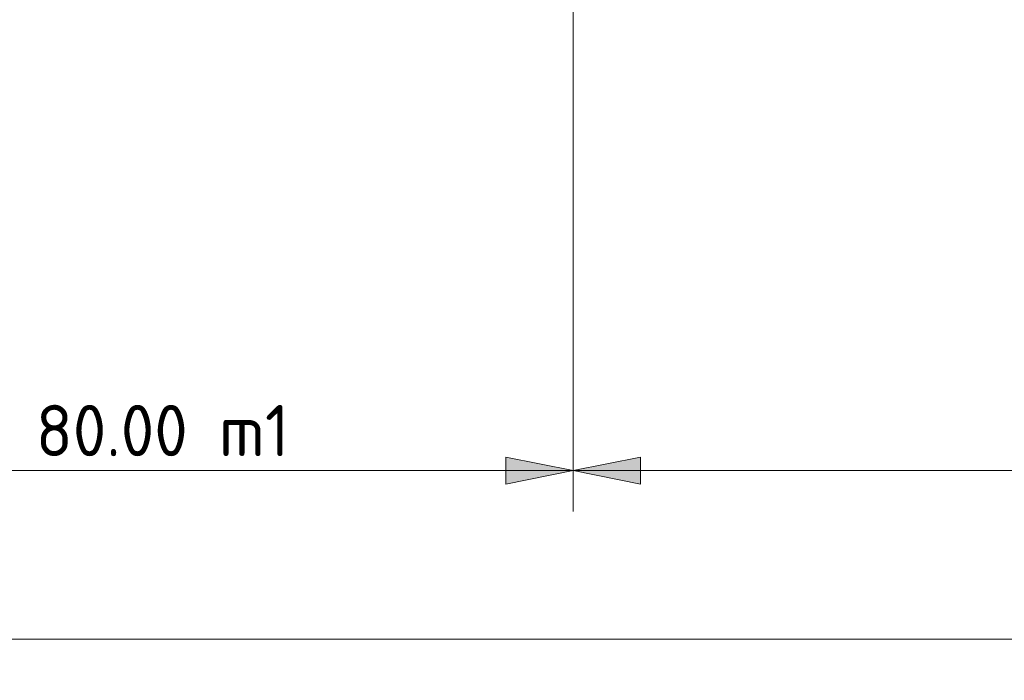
# Model space of a CAD drawing. Header units: metres. Extents: x -699 to 2316, y -1199 to 781.
# Tile 587 of 593: x 1278 to 1374, y 133 to 198. Entities that reach past the tile are written whole.
import ezdxf

# ---------------------------------------------------------------- set-up
doc = ezdxf.new("R2010")
doc.units = ezdxf.units.M
doc.header["$PDMODE"] = 1
doc.layers.add('X-XX-AL-M', color=7, linetype='Continuous', lineweight=18)
doc.styles.add('NLCS-ISO Standaard', font='NLCS-ISO.ttf')
doc.dimstyles.new('NLCS-M2000-T25-Pijl-A', dxfattribs={"dimtxt": 5, "dimasz": 3.75, "dimexe": 4, "dimexo": 4, "dimgap": 1.4, "dimtad": 1, "dimlfac": -1, "dimzin": 0, "dimdsep": 46, "dimtxsty": 'NLCS-ISO Standaard', "dimblk": 'Pijl', "dimblk1": 'Pijl', "dimblk2": 'Pijl', "dimcen": 2.5, "dimdle": 2, "dimclrd": 256, "dimclre": 256, "dimclrt": 256, "dimadec": 0, "dimazin": 0, "dimtfac": 1, "dimtofl": 0, "dimtmove": 0, "dimatfit": 3, "dimldrblk": 'Pijl', "dimfxl": 1, "dimtolj": 1, "dimtzin": 0, "dimlwd": 18, "dimlwe": 18, "dimarcsym": 0})

# ---------------------------------------------------------------- blocks, each defined once
blk = doc.blocks.new('Pijl')
h = blk.add_hatch(color=256)
h.paths.add_polyline_path([(2.220446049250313e-16, 0), (-1.75, 0.352142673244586), (-1.749922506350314, 1.310063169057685e-14)])
h.paths.add_polyline_path([(-1.749922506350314, 1.310063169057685e-14), (-1.749845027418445, -0.3520757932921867), (0, 0)])
for p, q in [((0, 0), (-1.75, 0.352142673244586)), ((-1.75, 0.352142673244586), (-1.749845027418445, -0.3520757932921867)), ((-1.901878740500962, 1.4210854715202e-14), (0, 0)), ((0, 0), (-1.749845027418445, -0.3520757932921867))]:
    blk.add_line(p, q)
blk = doc.blocks.new('*D97')
at = {"layer": 'Defpoints', "color": 0, "transparency": 16777216}
for p in [(1252.280027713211, 238.9769916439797), (1332.280027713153, 218.976991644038), (1332.280027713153, 153.7192290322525)]:
    blk.add_point(p, dxfattribs=at)
at = {"layer": 'X-XX-AL-M', "lineweight": 18, "transparency": 16777216}
for p, q in [((1252.280027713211, 234.9769916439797), (1252.280027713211, 149.7192290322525)), ((1332.280027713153, 214.976991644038), (1332.280027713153, 149.7192290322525)), ((1256.030027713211, 153.7192290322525), (1328.530027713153, 153.7192290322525))]:
    blk.add_line(p, q, dxfattribs=at)
at = {"layer": 'X-XX-AL-M', "lineweight": 18, "transparency": 16777216, "xscale": 3.75, "yscale": 3.75, "zscale": 3.75, "rotation": 180}
blk.add_blockref('Pijl', (1252.280027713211, 153.7192290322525), dxfattribs=at)
at = {"layer": 'X-XX-AL-M', "lineweight": 18, "transparency": 16777216, "xscale": 3.75, "yscale": 3.75, "zscale": 3.75}
blk.add_blockref('Pijl', (1332.280027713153, 153.7192290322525), dxfattribs=at)
at = {"layer": 'X-XX-AL-M', "transparency": 16777216, "insert": (1292.280027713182, 157.6211229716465), "char_height": 5, "attachment_point": 5, "style": 'NLCS-ISO Standaard'}
blk.add_mtext('\\A1;80.00 m1', dxfattribs=at)
blk = doc.blocks.new('*D101')
at = {"layer": 'Defpoints', "color": 0, "transparency": 16777216}
for p in [(1252.280027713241, 238.9769916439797), (1552.28002771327, 218.976991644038), (1552.28002771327, 137.2675853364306)]:
    blk.add_point(p, dxfattribs=at)
at = {"layer": 'X-XX-AL-M', "lineweight": 18, "transparency": 16777216}
for p, q in [((1252.280027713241, 234.9769916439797), (1252.280027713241, 133.2675853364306)), ((1552.28002771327, 214.976991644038), (1552.28002771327, 133.2675853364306)), ((1256.030027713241, 137.2675853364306), (1548.53002771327, 137.2675853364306))]:
    blk.add_line(p, q, dxfattribs=at)
at = {"layer": 'X-XX-AL-M', "lineweight": 18, "transparency": 16777216, "xscale": 3.75, "yscale": 3.75, "zscale": 3.75, "rotation": 180}
blk.add_blockref('Pijl', (1252.280027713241, 137.2675853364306), dxfattribs=at)
at = {"layer": 'X-XX-AL-M', "lineweight": 18, "transparency": 16777216, "xscale": 3.75, "yscale": 3.75, "zscale": 3.75}
blk.add_blockref('Pijl', (1552.28002771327, 137.2675853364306), dxfattribs=at)
at = {"layer": 'X-XX-AL-M', "transparency": 16777216, "insert": (1402.280027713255, 141.1694792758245), "char_height": 5, "attachment_point": 5, "style": 'NLCS-ISO Standaard'}
blk.add_mtext('\\A1;300.00 m1', dxfattribs=at)
blk = doc.blocks.new('*D102')
at = {"layer": 'Defpoints', "color": 0, "transparency": 16777216}
for p in [(1332.280027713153, 218.976991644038), (1552.28002771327, 218.976991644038), (1552.28002771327, 153.7192290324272)]:
    blk.add_point(p, dxfattribs=at)
at = {"layer": 'X-XX-AL-M', "lineweight": 18, "transparency": 16777216}
for p, q in [((1332.280027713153, 214.976991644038), (1332.280027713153, 149.7192290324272)), ((1552.28002771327, 214.976991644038), (1552.28002771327, 149.7192290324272)), ((1336.030027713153, 153.7192290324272), (1548.53002771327, 153.7192290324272))]:
    blk.add_line(p, q, dxfattribs=at)
at = {"layer": 'X-XX-AL-M', "lineweight": 18, "transparency": 16777216, "xscale": 3.75, "yscale": 3.75, "zscale": 3.75, "rotation": 180}
blk.add_blockref('Pijl', (1332.280027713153, 153.7192290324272), dxfattribs=at)
at = {"layer": 'X-XX-AL-M', "lineweight": 18, "transparency": 16777216, "xscale": 3.75, "yscale": 3.75, "zscale": 3.75}
blk.add_blockref('Pijl', (1552.28002771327, 153.7192290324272), dxfattribs=at)
at = {"layer": 'X-XX-AL-M', "transparency": 16777216, "insert": (1442.280027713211, 157.6211229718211), "char_height": 5, "attachment_point": 5, "style": 'NLCS-ISO Standaard'}
blk.add_mtext('\\A1;220.00 m1', dxfattribs=at)

msp = doc.modelspace()

# ---------------------------------------------------------------- dimensions: what is measured, and where the dimension line sits
at = {"layer": 'X-XX-AL-M'}
dim = msp.add_linear_dim(base=(1332.280027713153, 153.7192290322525), p1=(1252.280027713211, 238.9769916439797), p2=(1332.280027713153, 218.976991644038), text='<> m1', dimstyle='NLCS-M2000-T25-Pijl-A', dxfattribs=at)
dim.commit()
dim.dimension.update_dxf_attribs({"geometry": '*D97', "text_midpoint": (1292.280027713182, 153.7192290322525), "dimtype": 160})
for base, p1, picture, middle in [((1552.28002771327, 137.2675853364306), (1252.280027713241, 238.9769916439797), '*D101', (1402.280027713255, 141.1694792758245)), ((1552.28002771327, 153.7192290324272), (1332.280027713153, 218.976991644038), '*D102', (1442.280027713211, 157.6211229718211))]:
    dim = msp.add_linear_dim(base=base, p1=p1, p2=(1552.28002771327, 218.976991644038), text='<> m1', dimstyle='NLCS-M2000-T25-Pijl-A', dxfattribs=at)
    dim.commit()
    dim.dimension.update_dxf_attribs({"geometry": picture, "text_midpoint": middle})

doc.saveas('drawing.dxf')
